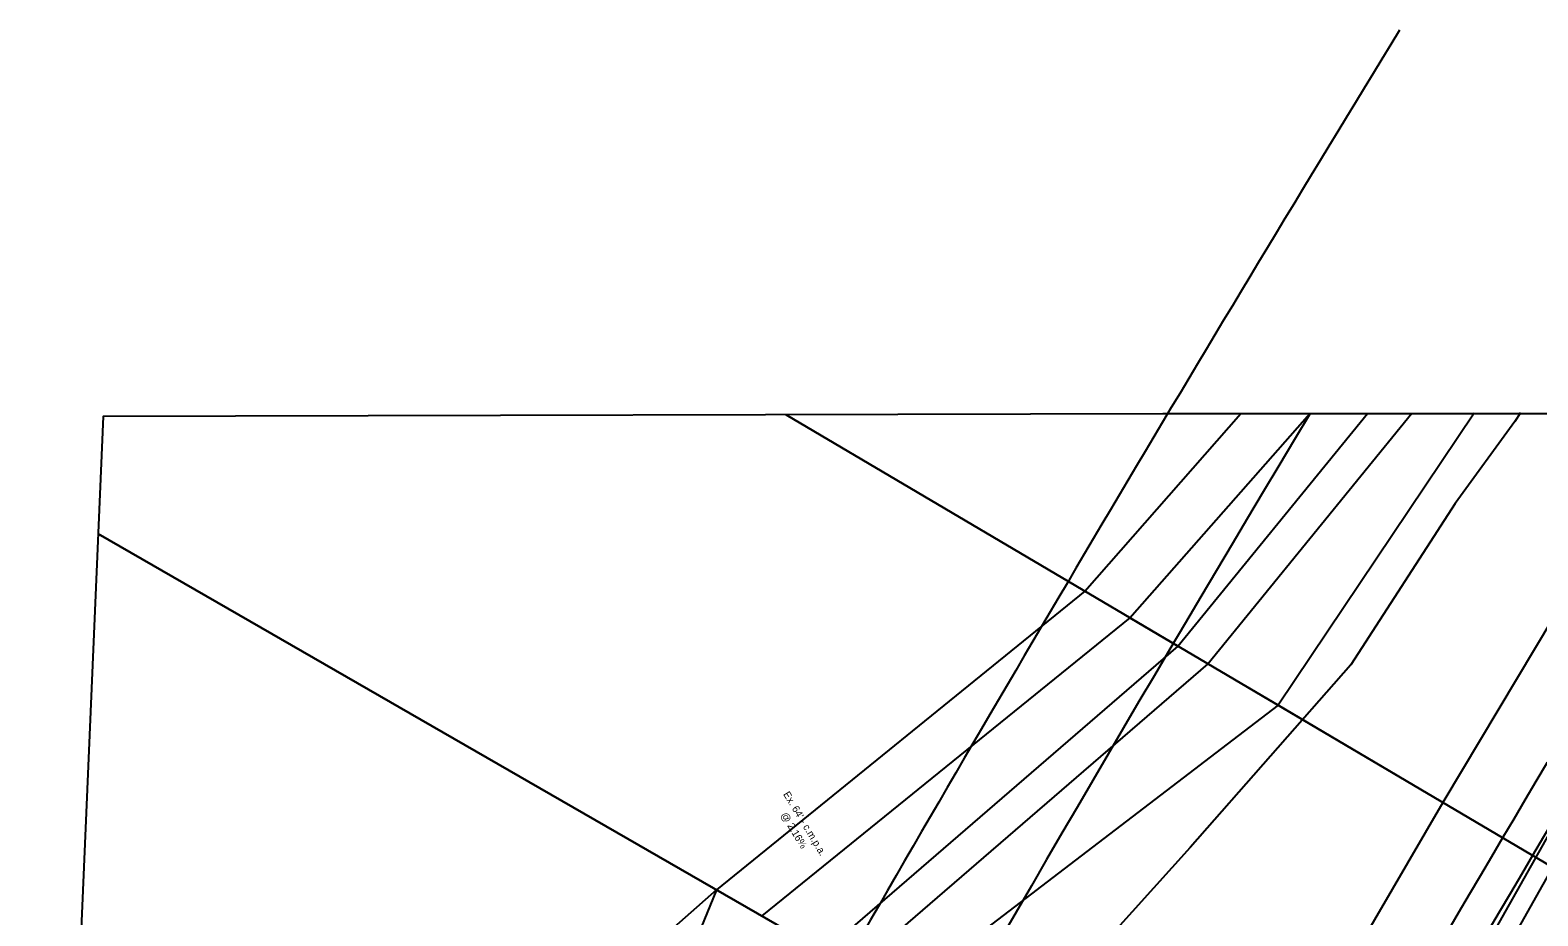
# Model space of a CAD drawing. Extents: x -1609 to 1184, y -412 to 394.
# Drawn here: x -90 to -3.3, y 332.1 to 383.1 of the extents above; entities that cross this region are included whole.
import ezdxf

# ---------------------------------------------------------------- set-up
doc = ezdxf.new("R2010")
doc.units = 0
for name, color, linetype in [('DR_P_Headwall', 7, 'Continuous'), ('DR_X_Ditch', 7, 'Continuous'), ('DT_P_Slope_Break_Line', 7, 'Continuous'), ('HY_P_Water_Edge', 7, 'Continuous'), ('PV_P_EOP', 7, 'Continuous'), ('PV_P_Shoulder', 7, 'Continuous'), ('PV_X_EOP', 7, 'Continuous'), ('PV_X_Shoulder_Aggregate', 7, 'Continuous'), ('RW_P_Const_Limits', 7, 'Continuous'), ('RW_X_Esmt_SH', 7, 'Continuous'), ('SC_Scratch1', 7, 'Continuous'), ('SH_Named_Boundary', 7, 'Continuous')]:
    doc.layers.add(name, color=color, linetype=linetype)

msp = doc.modelspace()

# ---------------------------------------------------------------- linework, layer by layer
at = {"layer": 'DR_P_Headwall'}
msp.add_arc((1944.752, -814.821), 2293.65, 148.515881, 150.07628, dxfattribs=at)
at = {"layer": 'DR_X_Ditch'}
msp.add_lwpolyline([(-4.278, 361.046), (-4.611, 360.561), (-8.044, 355.837), (-14.043, 346.559), (-23.287, 336.049), (-28.736, 330.011), (-32.041, 326.677), (-35.35, 324.01), (-38.96, 320.532)], dxfattribs=at)
at = {"layer": 'DT_P_Slope_Break_Line'}
for p, q in [((-26.755, 349.263), (-16.407, 361.015)), ((-6.94, 361.039), (-18.231, 344.229)), ((4.169, 360.255), (-8.758, 338.636)), ((-26.755, 349.263), (-47.931, 332.12)), ((-26.755, 349.263), (-24, 347.636)), ((-18.231, 344.229), (-22.278, 346.619)), ((-18.231, 344.229), (-40.027, 327.571)), ((-8.758, 338.636), (-18.231, 344.229)), ((-8.758, 338.636), (-21.445, 316.876)), ((-47.931, 332.12), (-44.351, 330.06))]:
    msp.add_line(p, q, dxfattribs=at)
at = {"layer": 'HY_P_Water_Edge'}
for p, q in [((-24, 347.636), (-13.09, 361.024)), ((-22.278, 346.619), (-10.53, 361.03)), ((-24, 347.636), (-44.351, 330.06)), ((-22.278, 346.619), (-42.618, 329.062))]:
    msp.add_line(p, q, dxfattribs=at)
at = {"layer": 'PV_P_EOP'}
for radius, start, end in [(2251.626, 148.515881, 150.07628), (2262.626, 149.312888, 151.3486)]:
    msp.add_arc((1944.752, -814.821), radius, start, end, dxfattribs=at)
at = {"layer": 'PV_P_Shoulder'}
msp.add_arc((1944.752, -814.821), 2264.626, 149.312888, 151.3486, dxfattribs=at)
at = {"layer": 'PV_X_EOP'}
msp.add_lwpolyline([(-42.123, 263.212), (-37.351, 272.049), (-25.297, 294.021), (-13.08, 315.976), (-0.403, 338.487), (12.351, 360.487), (12.718, 361.089)], dxfattribs=at)
at = {"layer": 'PV_X_Shoulder_Aggregate'}
msp.add_lwpolyline([(-46.081, 263.242), (-44.876, 265.473), (-43.484, 267.963), (-38.65, 271.656), (-38.068, 272.506), (-25.998, 294.443), (-14.042, 316.587), (-1.37, 339.053), (11.572, 360.987), (11.632, 361.086)], dxfattribs=at)
at = {"layer": 'RW_P_Const_Limits'}
for p, q in [((-29.339, 350.788), (-20.379, 361.006)), ((-29.339, 350.788), (-50.542, 333.623)), ((-50.542, 333.623), (-60.316, 309.798)), ((-50.542, 333.623), (-60.213, 325.067))]:
    msp.add_line(p, q, dxfattribs=at)
at = {"layer": 'RW_X_Esmt_SH'}
msp.add_arc((1944.751, -814.821), 2286.626, 149.054448, 151.865024, dxfattribs=at)
at = {"layer": 'SH_Named_Boundary'}
for p, q in [((77.576, 287.66), (-46.532, 360.94)), ((-46.532, 360.94), (-46.532, 360.94)), ((-46.532, 360.94), (77.576, 287.66)), ((77.576, 287.66), (-46.532, 360.94)), ((-46.532, 360.94), (-46.532, 360.94)), ((-46.532, 360.94), (77.576, 287.66)), ((73.327, 262.327), (-86.107, 354.093)), ((-86.107, 354.093), (-86.107, 354.093)), ((-86.107, 354.093), (73.327, 262.327)), ((73.327, 262.327), (-86.107, 354.093)), ((-86.107, 354.093), (-86.107, 354.093)), ((-86.107, 354.093), (73.327, 262.327))]:
    msp.add_line(p, q, dxfattribs=at)
msp.add_lwpolyline([(-24.862, 360.994), (-85.817, 360.841), (-90.022, 262.992), (-75.962, 263.471), (77.102, 262.298), (78.946, 360.994)], close=True, dxfattribs=at)

# ---------------------------------------------------------------- texts
at = {"layer": 'SC_Scratch1'}
for s, p in [("Ex. 64' - c.m.p.a.", (-46.718, 339.118)), ('@ 2.16%', (-46.855, 337.923))]:
    msp.add_text(s, height=0.42, rotation=301.13167, dxfattribs=at).set_placement(p)

doc.saveas('drawing.dxf')
